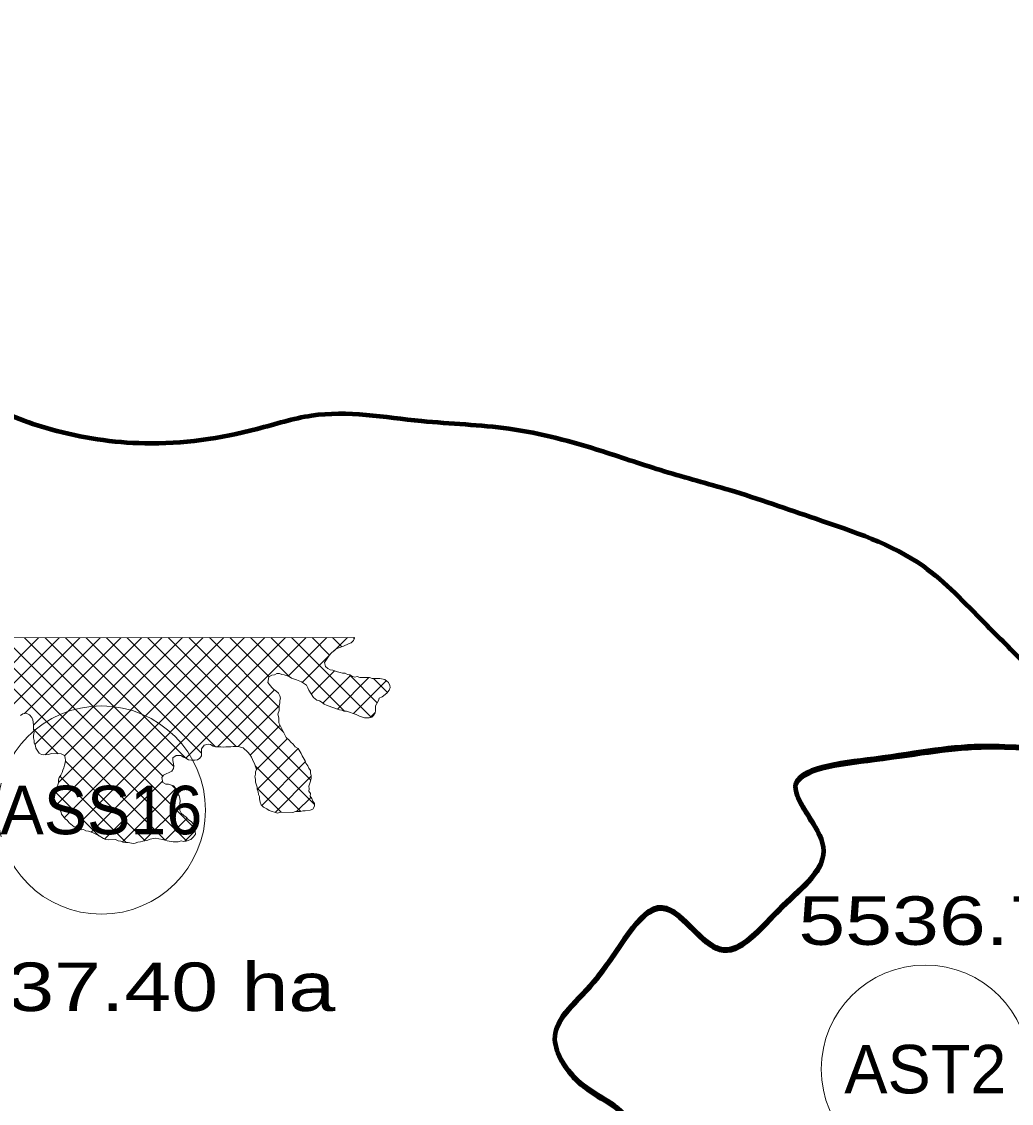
# Model space of a CAD drawing. Extents: x -1643653 to 4543381, y 1624270 to 13878484.
# Drawn here: x 665194 to 675404, y 8957191 to 8968347 of the extents above; entities that cross this region are included whole.
import ezdxf
from ezdxf.enums import TextEntityAlignment as Align

# ---------------------------------------------------------------- set-up
doc = ezdxf.new("R2010")
doc.units = 0
doc.header["$LTSCALE"] = 200
for name, color, linetype, lineweight in [('1', 7, 'Continuous', 13), ('24', 7, 'Continuous', 25), ('26', 7, 'Continuous', 106), ('27', 7, 'Continuous', 53), ('28', 7, 'Continuous', 53), ('29', 7, 'Continuous', 13), ('45', 7, 'Continuous', 13), ('53', 7, 'Continuous', 106)]:
    doc.layers.add(name, color=color, linetype=linetype, lineweight=lineweight)
doc.layers.add('63', color=7, linetype='Continuous')

msp = doc.modelspace()

# ---------------------------------------------------------------- linework, layer by layer
at = {"layer": '1', "lineweight": 25}
msp.add_spline([(814781, 9009175.5), (814787.2, 9009173.4), (814796.9, 9009173.4), (814799.4, 9009172.4), (814805.1, 9009174.5), (814805.6, 9009176.5), (814811.7, 9009179.5), (814811.7, 9009179.5), (814801.5, 9009181), (814790.7, 9009181.5), (814784.1, 9009183.1), (814777.4, 9009185.1), (814778.4, 9009175.5)], degree=3, dxfattribs=at)
at = {"layer": '24'}
msp.add_spline([(665209.5, 8949437.1), (665261.8, 8949907.3), (665888.8, 8950560.5), (666750.9, 8951187.5), (667665.3, 8951814.5), (668344.5, 8952363.1), (668788.7, 8952911.7), (669180.6, 8953564.9), (669154.4, 8954270.2), (669755.3, 8954662.1), (670486.8, 8955027.9), (671218.3, 8955785.5), (671166.1, 8956360.3), (671531.8, 8956726), (671479.6, 8956987.3), (670957.1, 8957405.3), (670695.8, 8957849.4), (671139.9, 8958502.5), (671845.3, 8959207.9), (672394, 8958789.9), (673047.1, 8959234), (673465.1, 8959834.9), (673177.7, 8960461.9), (673987.6, 8960749.3), (675163.2, 8960879.9), (676103.7, 8960906.1), (677253.2, 8961428.6), (677697.4, 8961559.2), (678115.4, 8962133.9), (678611.8, 8962369.1), (678820.8, 8962919.9), (679291, 8963704.1), (679918, 8964226.8), (679944.1, 8964697.3), (679709, 8965272.3), (679291, 8966004.2), (678115.4, 8966945.2)], degree=3, dxfattribs=at)
at = {"layer": '26'}
msp.add_spline([(655983.7, 8975399.4), (656923, 8974848.7), (657608.5, 8974464.4), (658343, 8973736.5), (658963.6, 8973136.3), (659596.6, 8972485.1), (660330.5, 8971655.5), (660495.7, 8971591.2), (661115.6, 8970863.8), (661404.1, 8970086.9), (661693.8, 8969526.2), (662110.5, 8968901.3), (662312.2, 8968544.4), (662816.6, 8967664.9), (663042.2, 8967040.8), (663203.6, 8966302.6), (663365.3, 8965640.7), (663833.2, 8965053.8), (664099.5, 8964849.2), (664772, 8964426.8), (665496.3, 8964144), (666463.4, 8964000.2), (667623.1, 8964148), (668184.3, 8964285.6), (669317.4, 8964230), (670221.1, 8964150), (671187.7, 8963917.1), (671823.3, 8963711.1), (672497.1, 8963517.5), (673386.9, 8963221.4), (674492.1, 8962733.6), (675125.5, 8962146), (675556, 8961711.9), (676150.3, 8960959.1), (676174.9, 8960921)], degree=3, dxfattribs=at)
at = {"layer": '27'}
for points in [[(676174.9, 8960921), (676150.3, 8960959.1), (675556, 8961711.9), (675125.5, 8962146), (674492.1, 8962733.6), (673386.9, 8963221.4), (672497.1, 8963517.5), (671823.3, 8963711.1), (671187.7, 8963917.1), (670221.1, 8964150), (669317.4, 8964230), (668184.3, 8964285.6), (667623.1, 8964148), (666463.4, 8964000.2), (665496.3, 8964144), (664772, 8964426.8), (664099.5, 8964849.2), (663833.2, 8965053.8), (663447.1, 8965460.8)], [(665261.8, 8949907.3), (665888.8, 8950560.5), (666750.9, 8951187.5), (667665.3, 8951814.5), (668344.5, 8952363.1), (668788.7, 8952911.7), (669180.6, 8953564.9), (669154.4, 8954270.2), (669755.3, 8954662.1), (670486.8, 8955027.9), (671218.3, 8955785.5), (671166.1, 8956360.3), (671531.8, 8956726), (671479.6, 8956987.3), (670957.1, 8957405.3), (670695.8, 8957849.4), (671139.9, 8958502.5), (671845.3, 8959207.9), (672394, 8958789.9), (673047.1, 8959234), (673465.1, 8959834.9), (673177.7, 8960461.9), (673987.6, 8960749.3), (675163.2, 8960879.9), (676103.7, 8960906.1), (676174.9, 8960921)], [(668623.8, 8952686.7), (668788.7, 8952911.7), (669180.6, 8953564.9), (669154.4, 8954270.2), (669755.3, 8954662.1), (670486.8, 8955027.9), (671218.3, 8955785.5), (671166.1, 8956360.3), (671531.8, 8956726), (671479.6, 8956987.3), (670957.1, 8957405.3), (670695.8, 8957849.4), (671139.9, 8958502.5), (671845.3, 8959207.9), (672394, 8958789.9), (673047.1, 8959234), (673465.1, 8959834.9), (673177.7, 8960461.9), (673987.6, 8960749.3), (675163.2, 8960879.9), (676103.7, 8960906.1), (676174.9, 8960921)], [(671166.1, 8956360.3), (671531.8, 8956726), (671479.6, 8956987.3), (670957.1, 8957405.3), (670695.8, 8957849.4), (671139.9, 8958502.5), (671845.3, 8959207.9), (672394, 8958789.9), (673047.1, 8959234), (673465.1, 8959834.9), (673177.7, 8960461.9), (673987.6, 8960749.3), (675163.2, 8960879.9), (676103.7, 8960906.1), (676174.9, 8960921)]]:
    msp.add_spline(points, degree=3, dxfattribs=at)
at = {"layer": '28'}
for points in [[(676174.9, 8960921), (676150.3, 8960959.1), (675556, 8961711.9), (675125.5, 8962146), (674492.1, 8962733.6), (673386.9, 8963221.4), (672497.1, 8963517.5), (671823.3, 8963711.1), (671187.7, 8963917.1), (670221.1, 8964150), (669317.4, 8964230), (668184.3, 8964285.6), (667623.1, 8964148), (666463.4, 8964000.2), (665496.3, 8964144), (664772, 8964426.8), (664099.5, 8964849.2), (663833.2, 8965053.8), (663365.3, 8965640.7), (663203.6, 8966302.6), (663042.2, 8967040.8), (662816.6, 8967664.9), (662312.2, 8968544.4), (662110.5, 8968901.3), (661693.8, 8969526.2), (661404.1, 8970086.9), (661115.6, 8970863.8), (660495.7, 8971591.2), (660330.5, 8971655.5), (659596.6, 8972485.1), (658963.6, 8973136.3), (658343, 8973736.5), (657608.5, 8974464.4), (656923, 8974848.7), (655983.7, 8975399.4)], [(676174.9, 8960921), (676150.3, 8960959.1), (675556, 8961711.9), (675125.5, 8962146), (674492.1, 8962733.6), (673386.9, 8963221.4), (672497.1, 8963517.5), (671823.3, 8963711.1), (671187.7, 8963917.1), (670221.1, 8964150), (669317.4, 8964230), (668184.3, 8964285.6), (667623.1, 8964148), (666463.4, 8964000.2), (665496.3, 8964144), (664772, 8964426.8), (664099.5, 8964849.2), (663833.2, 8965053.8), (663365.3, 8965640.7), (663203.6, 8966302.6), (663042.2, 8967040.8), (662816.6, 8967664.9), (662312.2, 8968544.4), (662110.5, 8968901.3), (661693.8, 8969526.2), (661404.1, 8970086.9), (661115.6, 8970863.8), (660495.7, 8971591.2), (660330.5, 8971655.5), (659596.6, 8972485.1), (658963.6, 8973136.3), (658343, 8973736.5), (657608.5, 8974464.4), (656923, 8974848.7), (655983.7, 8975399.4)], [(676174.9, 8960921), (676103.7, 8960906.1), (675163.2, 8960879.9), (673987.6, 8960749.3), (673177.7, 8960461.9), (673465.1, 8959834.9), (673047.1, 8959234), (672394, 8958789.9), (671845.3, 8959207.9), (671139.9, 8958502.5), (670695.8, 8957849.4), (670957.1, 8957405.3), (671479.6, 8956987.3), (671531.8, 8956726), (671166.1, 8956360.3), (671218.3, 8955785.5), (670486.8, 8955027.9), (669755.3, 8954662.1), (669154.4, 8954270.2), (669180.6, 8953564.9), (668788.7, 8952911.7), (668344.5, 8952363.1), (667665.3, 8951814.5), (666750.9, 8951187.5), (665888.8, 8950560.5), (665261.8, 8949907.3), (665209.5, 8949437.1)], [(665209.5, 8949437.1), (665261.8, 8949907.3), (665888.8, 8950560.5), (666750.9, 8951187.5), (667665.3, 8951814.5), (668344.5, 8952363.1), (668788.7, 8952911.7), (669180.6, 8953564.9), (669154.4, 8954270.2), (669755.3, 8954662.1), (670486.8, 8955027.9), (671218.3, 8955785.5), (671166.1, 8956360.3), (671531.8, 8956726), (671479.6, 8956987.3), (670957.1, 8957405.3), (670695.8, 8957849.4), (671139.9, 8958502.5), (671845.3, 8959207.9), (672394, 8958789.9), (673047.1, 8959234), (673465.1, 8959834.9), (673177.7, 8960461.9), (673987.6, 8960749.3), (675163.2, 8960879.9), (676103.7, 8960906.1), (676174.9, 8960921)], [(665209.5, 8949437.1), (665261.8, 8949907.3), (665888.8, 8950560.5), (666750.9, 8951187.5), (667665.3, 8951814.5), (668344.5, 8952363.1), (668788.7, 8952911.7), (669180.6, 8953564.9), (669154.4, 8954270.2), (669755.3, 8954662.1), (670486.8, 8955027.9), (671218.3, 8955785.5), (671166.1, 8956360.3), (671531.8, 8956726), (671479.6, 8956987.3), (670957.1, 8957405.3), (670695.8, 8957849.4), (671139.9, 8958502.5), (671845.3, 8959207.9), (672394, 8958789.9), (673047.1, 8959234), (673465.1, 8959834.9), (673177.7, 8960461.9), (673987.6, 8960749.3), (675163.2, 8960879.9), (676103.7, 8960906.1), (676174.9, 8960921)], [(676174.9, 8960894.8), (676103.7, 8960879.9), (675163.2, 8960853.8), (673987.6, 8960723.2), (673177.7, 8960435.8), (673465.1, 8959808.8), (673047.1, 8959207.9), (672394, 8958763.8), (671845.3, 8959181.8), (671139.9, 8958476.4), (670695.8, 8957823.2), (670957.1, 8957379.1), (671479.6, 8956961.1), (671531.8, 8956699.9), (671166.1, 8956334.1), (671218.3, 8955759.3), (670486.8, 8955001.7), (669755.3, 8954636), (669154.4, 8954244.1), (669180.6, 8953538.7), (668788.7, 8952885.6), (668344.5, 8952337), (667665.3, 8951788.3), (666750.9, 8951161.3), (665888.8, 8950534.3), (665261.8, 8949881.2), (665209.5, 8949410.9)]]:
    msp.add_spline(points, degree=3, dxfattribs=at)
at = {"layer": '29'}
for p, q in [((664757.6, 8961382.2), (665368.2, 8961992.8)), ((666893.2, 8959898.2), (664799.3, 8961992.1)), ((664881.2, 8961293.7), (665580.6, 8961993)), ((664982, 8961182.3), (665793, 8961993.3)), ((666979, 8960024.6), (665011.2, 8961992.4)), ((665222.4, 8961210.6), (666005.3, 8961993.5)), ((666650.6, 8960565.1), (665223.1, 8961992.6)), ((665316.4, 8961092.5), (666217.7, 8961993.7)), ((665329.9, 8960893.8), (666430.1, 8961994)), ((665435, 8960786.8), (666642.4, 8961994.2)), ((666764, 8960663.8), (665435, 8961992.8)), ((665554.1, 8960269.5), (667279.6, 8961994.9)), ((665573.8, 8960501.3), (667067.2, 8961994.7)), ((665634.9, 8960138.1), (667491.9, 8961995.2)), ((665636.7, 8960776.3), (666854.8, 8961994.5)), ((666887.6, 8960752.5), (665646.9, 8961993.1)), ((665746.5, 8960037.6), (667704.3, 8961995.4)), ((667049.7, 8960802.5), (665858.8, 8961993.3)), ((665910.4, 8959989.3), (667916.7, 8961995.6)), ((667195.3, 8960869), (666070.7, 8961993.6)), ((667405.9, 8960870.5), (666282.6, 8961993.8)), ((668213.6, 8960275), (666494.5, 8961994.1)), ((668176.3, 8960524.3), (666706.4, 8961994.3)), ((666886.1, 8960753), (668129, 8961995.9)), ((667898, 8961014.8), (666918.3, 8961994.5)), ((667849.6, 8961275.3), (667130.2, 8961994.8)), ((667744.5, 8961592.6), (667342.1, 8961995)), ((667958, 8961591.2), (667554, 8961995.2)), ((668523.7, 8961237.6), (667765.8, 8961995.5)), ((667943, 8961597.7), (668341.4, 8961996.1)), ((668799.5, 8961174), (667977.8, 8961995.7)), ((668370.4, 8961815.2), (668189.6, 8961996)), ((668497.1, 8961900.6), (668401.5, 8961996.2)), ((668416.9, 8961859.5), (668553.8, 8961996.4)), ((668624.6, 8961985.3), (668613.4, 8961996.4)), ((666675.2, 8959904.2), (664587.5, 8961991.9)), ((668089.3, 8961531.8), (668363.7, 8961806.3)), ((668182.1, 8961412.6), (668421.2, 8961651.7)), ((668300.8, 8961319.2), (668587, 8961605.4)), ((668451.5, 8961257.7), (668776.4, 8961582.6)), ((668862.3, 8961323.3), (668574.9, 8961610.7)), ((668617.9, 8961212), (668956.7, 8961550.8)), ((668967.6, 8961430.1), (668824, 8961573.7)), ((667213.2, 8960867.9), (667802.3, 8961457.1)), ((667427.6, 8960870.2), (667849.8, 8961292.4)), ((668788.5, 8961170.4), (668840.8, 8961222.7)), ((665569.8, 8960797.4), (665316.1, 8961051.2)), ((667552.8, 8960783.2), (667860.7, 8961091.1)), ((667614.5, 8960632.8), (667934.9, 8960953.2)), ((667623.5, 8960429.6), (668045.4, 8960851.6)), ((666467.1, 8959900.1), (665646.3, 8960720.9)), ((668074.5, 8960201.9), (667603.5, 8960672.9)), ((667670.2, 8960264.2), (668121.5, 8960715.6)), ((666273.9, 8959881.1), (665591.1, 8960564)), ((667810, 8960192), (668182.2, 8960564.1)), ((666049.8, 8959916.7), (666647, 8960513.8)), ((666232.8, 8959887.6), (666784.5, 8960439.2)), ((666799.4, 8960416.3), (666745.9, 8960469.9)), ((667870.9, 8960193.4), (667622.3, 8960442)), ((665990.8, 8959952.1), (665541.6, 8960401.4)), ((668030.7, 8960200.5), (668179.2, 8960349)), ((666455.7, 8959898.3), (666824.9, 8960267.5)), ((666674.1, 8959904.5), (666901.7, 8960132.2)), ((666876.7, 8959895), (666982.7, 8960001))]:
    msp.add_line(p, q, dxfattribs=at)
for points in [[(668626.3, 8961996.4), (663988.5, 8961991.2), (664000, 8968000), (663390.9, 8968000)], [(668518.2, 8961237.7), (668543.6, 8961237.5), (668644.9, 8961202.7), (668678.6, 8961185.5), (668729.3, 8961168.1), (668780.1, 8961167.7), (668805.5, 8961175.9), (668822.6, 8961192.7), (668839.8, 8961218), (668844.2, 8961239.1), (668844.6, 8961289.9), (668857.5, 8961315.2), (668874.7, 8961344.7), (668883.4, 8961370), (668913.2, 8961382.5), (668960.1, 8961420.2), (668985.7, 8961453.8), (668994.4, 8961479.1), (668990.4, 8961500.3), (668977.9, 8961530.1), (668961.1, 8961547.1), (668940.1, 8961564.3), (668889.4, 8961573.2), (668809, 8961573.9), (668783.6, 8961582.5), (668682.1, 8961583.4), (668656.7, 8961592.1), (668631.3, 8961588.1), (668605.9, 8961592.5), (668580.7, 8961609.7), (668555.3, 8961614.1), (668530, 8961627.1), (668504.6, 8961627.3), (668479.3, 8961636), (668453.9, 8961640.4), (668403.3, 8961657.8), (668377.9, 8961662.2), (668352.6, 8961675.2), (668327.4, 8961696.5), (668319.3, 8961739), (668366.5, 8961810.5), (668387.9, 8961835.7), (668439, 8961877.6), (668464.6, 8961890.1), (668515.5, 8961906.6), (668566.5, 8961931.6), (668592, 8961939.8), (668617.6, 8961965), (668626.3, 8961990.3), (668626.3, 8961996.4)], [(667274.6, 8960863.2), (667300, 8960867.2), (667350.8, 8960866.7), (667376.2, 8960870.7), (667427, 8960870.3), (667452.4, 8960865.8), (667477.7, 8960857.2), (667528.1, 8960814.4), (667549.1, 8960788.8), (667565.8, 8960763.3), (667574.1, 8960737.8), (667599, 8960686.8), (667615.5, 8960635.8), (667606.8, 8960610.5), (667606.6, 8960585.1), (667597.9, 8960559.8), (667606.2, 8960534.3), (667605.9, 8960504.7), (667622.4, 8960453.7), (667622.2, 8960432.6), (667634.7, 8960402.8), (667638.7, 8960377.4), (667647, 8960356.2), (667646.8, 8960330.8), (667654.9, 8960296.8), (667663.2, 8960271.3), (667688.3, 8960245.7), (667722.1, 8960228.5), (667747.3, 8960211.3), (667831.8, 8960185.2), (667865.7, 8960193.4), (667992.7, 8960192.3), (668018.2, 8960200.6), (668069, 8960200.1), (668094.4, 8960208.4), (668119.8, 8960208.1), (668170.7, 8960216.2), (668196.2, 8960224.4), (668213.4, 8960258.1), (668213.6, 8960283.5), (668196.9, 8960309.1), (668188.7, 8960334.6), (668172, 8960360.1), (668172.2, 8960385.5), (668155.5, 8960411), (668159.9, 8960436.4), (668155.9, 8960461.8), (668173.3, 8960512.5), (668182, 8960546.3), (668182.2, 8960571.7), (668174, 8960597.2), (668174.2, 8960622.6), (668157.5, 8960648.1), (668145, 8960673.6), (668124.1, 8960699.2), (668120.1, 8960724.6), (668086.6, 8960775.7), (668078.4, 8960801.2), (668045, 8960852.3), (668015.5, 8960869.5), (667994.5, 8960895.1), (667969.3, 8960916.4), (667952.6, 8960937.8), (667923.1, 8960963.4), (667848.3, 8961116.5), (667848.7, 8961167.2), (667836.3, 8961205.5), (667849.3, 8961243.5), (667849.8, 8961294.2), (667858.5, 8961319.6), (667858.7, 8961345), (667863.2, 8961370.3), (667859.1, 8961395.8), (667842.4, 8961421.3), (667817.2, 8961446.9), (667792, 8961464.1), (667775.2, 8961481.2), (667733.3, 8961532.3), (667742.3, 8961591.5), (667776.3, 8961608.2), (667801.7, 8961612.2), (667827.2, 8961624.7), (667852.6, 8961624.4), (667878, 8961615.8), (667903.3, 8961611.3), (667954, 8961593.9), (667979.2, 8961576.8), (668029.9, 8961559.4), (668080.5, 8961537.8), (668131, 8961503.5), (668147.7, 8961478), (668156, 8961452.5), (668206.1, 8961375.8), (668239.8, 8961350.2), (668265.1, 8961341.5), (668294.6, 8961324.3), (668315.6, 8961307.2), (668345.1, 8961294.2), (668471.7, 8961250.8), (668497.1, 8961246.3), (668518.2, 8961237.7)], [(665181.8, 8961190.2), (665207.3, 8961206.9), (665241.3, 8961215.1), (665275, 8961197.9), (665300.2, 8961172.3), (665308.4, 8961146.8), (665316.5, 8961095.9), (665316, 8961045.1), (665324.3, 8961019.7), (665315.5, 8960985.9), (665315.3, 8960960.5), (665323.5, 8960935), (665323.3, 8960909.6), (665335.8, 8960879.9), (665339.8, 8960854.4), (665373.2, 8960803.3), (665398.5, 8960790.4), (665423.8, 8960786), (665474.7, 8960789.8), (665500.2, 8960798), (665601.8, 8960797.1), (665635.5, 8960779.9)], [(665635.5, 8960779.9), (665643.7, 8960754.4), (665647.7, 8960729), (665643.3, 8960703.6), (665634.6, 8960678.3), (665630.2, 8960653), (665617.2, 8960627.7), (665612.8, 8960602.3), (665599.9, 8960577), (665582.7, 8960551.8), (665574, 8960526.4), (665573.8, 8960496.8), (665556.4, 8960441.9), (665543.4, 8960412.4), (665530, 8960332.1), (665542.5, 8960306.6), (665546.5, 8960281.1), (665596.7, 8960204.5), (665604.9, 8960174.8), (665646.8, 8960123.6), (665663.6, 8960110.8), (665684.5, 8960085.2), (665735, 8960042.4), (665806.7, 8960012.2), (665832.1, 8960016.2), (665857.4, 8960003.3), (665882.8, 8959998.8), (665933.4, 8959981.4), (665992.4, 8959951.3), (666038.7, 8959921.3), (666059.8, 8959912.6), (666089.4, 8959908.1), (666161.4, 8959911.7), (666190.9, 8959898.8), (666216.3, 8959894.3), (666237.4, 8959885.7), (666267, 8959881.2), (666292.4, 8959881), (666343.1, 8959872.1), (666364.3, 8959876.1), (666394, 8959884.3), (666419.5, 8959888.3), (666444.9, 8959896.6), (666495.8, 8959904.6), (666521.3, 8959917.1), (666572.2, 8959925.1), (666648.3, 8959911.8), (666694.7, 8959898.7), (666758.2, 8959889.7), (666808.9, 8959889.2), (666838.7, 8959897.4), (666864, 8959893), (666889.5, 8959897), (666940.4, 8959913.5), (666966, 8959938.7), (666987.4, 8959968.1), (666979.4, 8960023.2), (666962.9, 8960074.2), (666942, 8960099.8), (666916.7, 8960116.9), (666891.6, 8960142.5), (666866.3, 8960159.7), (666841.1, 8960185.3), (666824.4, 8960210.8), (666825, 8960282.8), (666829.5, 8960308.2), (666825.5, 8960337.8), (666817.3, 8960363.3), (666800.6, 8960388.8), (666800.8, 8960414.2), (666784.1, 8960439.8), (666758.9, 8960465.4), (666708.2, 8960482.8), (666682.8, 8960483), (666649.1, 8960500.2), (666641.1, 8960551.1), (666658.2, 8960576.3), (666743.2, 8960618), (666760.4, 8960643.2), (666764.9, 8960668.6), (666760.8, 8960694), (666752.7, 8960727.9), (666752.9, 8960753.3), (666787, 8960778.5), (666837.8, 8960778), (666863, 8960760.9), (666888.3, 8960752.2), (666913.6, 8960735), (666947.4, 8960730.5), (666981.3, 8960730.2), (667006.7, 8960734.2), (667032.3, 8960750.9), (667049.4, 8960776.2), (667050.1, 8960848.2), (667075.8, 8960886), (667118.2, 8960894.1), (667143.6, 8960893.9), (667168.8, 8960876.8), (667198.4, 8960868), (667249.2, 8960867.6), (667274.6, 8960863.2)]]:
    msp.add_lwpolyline(points, dxfattribs=at)
at = {"layer": '45'}
for centre in [(666017.1, 8960216.6), (674516.2, 8957544.5)]:
    msp.add_circle(centre, 1073.6, dxfattribs=at)
at = {"layer": '53'}
msp.add_spline([(671243.6, 8955851), (671166.1, 8956360.3), (671531.8, 8956726), (671479.6, 8956987.3), (670957.1, 8957405.3), (670695.8, 8957849.4), (671139.9, 8958502.5), (671845.3, 8959207.9), (672394, 8958789.9), (673047.1, 8959234), (673465.1, 8959834.9), (673177.7, 8960461.9), (673987.6, 8960749.3), (675163.2, 8960879.9), (676103.7, 8960906.1), (677253.2, 8961428.6), (677697.4, 8961559.2), (678115.4, 8962133.9), (678611.8, 8962369.1), (678820.8, 8962919.9), (679291, 8963704.1), (679918, 8964226.8), (679978.5, 8964524.9)], degree=3, dxfattribs=at)

# ---------------------------------------------------------------- texts
at = {"layer": '45'}
for s, p in [('ASS16', (666017.1, 8959966.6)), ('AST2', (674516.2, 8957294.5))]:
    msp.add_text(s, height=500, dxfattribs=at).set_placement(p, align=Align.CENTER)
at = {"layer": '63', "width": 1.3}
for s, p in [(' 5536.73 ha', (672964.5, 8958826.2)), (' 14037.40 ha', (663354, 8958143.6))]:
    msp.add_text(s, height=500, dxfattribs=at).set_placement(p)

doc.saveas('drawing.dxf')
